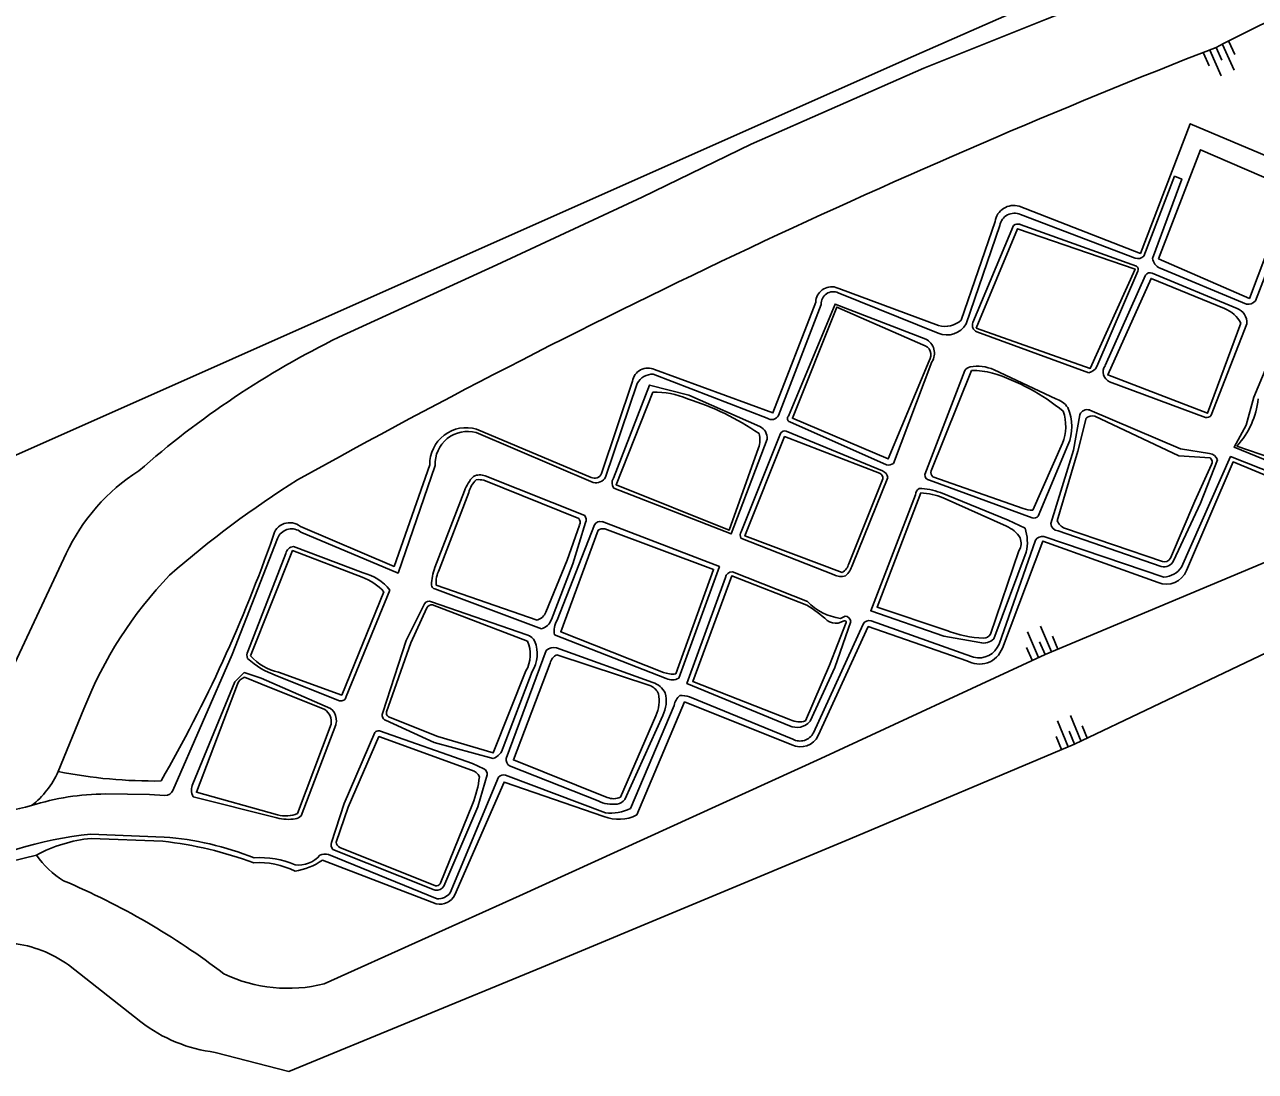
# Model space of a CAD drawing. Extents: x 124000 to 129000, y 395500 to 397503.
# Drawn here: x 125017.8 to 125105.5, y 396990.3 to 397064.9 of the extents above; entities that cross this region are included whole.
import ezdxf

# ---------------------------------------------------------------- set-up
doc = ezdxf.new("R2010")
doc.units = 0
for name, color, linetype in [('gg-afsc-draadraster', 7, 'Continuous'), ('gg-knt-BGT kruinlijn', 7, 'Continuous'), ('gg-knt-bovenkant onderkant talud', 7, 'Continuous'), ('gg-kntw-bovenkant insteek waterloop', 7, 'Continuous'), ('gg-kntw-waterlijn', 7, 'Continuous'), ('gt-grn-vlakafsluiter', 7, 'Continuous'), ('gt-symb-talud symbool', 7, 'Continuous')]:
    doc.layers.add(name, color=color, linetype=linetype)

# ---------------------------------------------------------------- blocks, each defined once
blk = doc.blocks.new('gt0-TALUD_1')
at = {"layer": 'gt-symb-talud symbool'}
for p, q in [((-1, -1), (-1, 0)), ((-0.5, -2), (-0.5, 0)), ((0, -1), (0, 0)), ((0.5, -2), (0.5, 0)), ((1, -1), (1, 0))]:
    blk.add_line(p, q, dxfattribs=at)

msp = doc.modelspace()

# ---------------------------------------------------------------- linework, layer by layer
at = {"layer": 'gg-afsc-draadraster'}
msp.add_lwpolyline([(125001.498, 397027.244), (125048.047, 397047.922), (125081.144, 397062.621), (125127.82, 397083.164), (125193.605, 397112.432), (125248.59, 397136.723), (125277.019, 397149.034), (125289.918, 397131.006), (125310.896, 397100.945)], dxfattribs=at)
at = {"layer": 'gg-knt-BGT kruinlijn'}
for p, q in [((125020.771, 397027.176), (125016.744, 397018.619)), ((125026.08, 396993.806), (125020.928, 396997.861))]:
    msp.add_line(p, q, dxfattribs=at)
for points in [[(125127.609, 397080.17), (125117.105, 397076.426), (125109.422, 397073.673), (125098.448, 397068.389), (125090.539, 397065.25), (125081.876, 397061.776), (125069.587, 397056.364), (125061.797, 397052.576), (125051.456, 397047.768), (125040.188, 397042.596)], [(125146.166, 397038.168), (125124.655, 397028.788), (125109.361, 397021.577), (125092.623, 397013.595), (125076.618, 397006.857), (125054.636, 396997.691), (125036.624, 396990.277), (125031.387, 396991.633)]]:
    msp.add_lwpolyline(points, dxfattribs=at)
for centre, radius, start, end in [((125068.742, 396984.462), 64.768, 116.15935, 131.37094), ((125033.331, 397021.375), 13.835, 122.31572, 155.20923), ((125015.904, 396990.839), 8.635, 54.41894, 83.12164), ((125032.674, 397002.344), 10.788, 232.31882, 263.14699)]:
    msp.add_arc(centre, radius, start, end, dxfattribs=at)
at = {"layer": 'gg-knt-bovenkant onderkant talud'}
msp.add_line((125020.192, 397011.65), (125022.027, 397016.127), dxfattribs=at)
msp.add_lwpolyline([(125137.043, 397039.723), (125123.446, 397033.861), (125107.472, 397027.083), (125090.517, 397019.977), (125074.532, 397012.578), (125053.06, 397002.799), (125039.144, 396996.515)], dxfattribs=at)
for centre, radius, start, end in [((125146.273, 396980.469), 93.552, 106.29724, 117.7545), ((125297.36, 396564.985), 534.944, 111.33829, 119.09263), ((125074.777, 396972.572), 70.651, 122.07621, 131.31099), ((125049.259, 397005.358), 29.284, 136.15959, 158.42233), ((125024.034, 397009.45), 6.57, 214.85253, 238.19602), ((125000.298, 396955.778), 52.188, 52.58558, 67.13987), ((125036.566, 397006.779), 10.583, 244.47611, 284.09953)]:
    msp.add_arc(centre, radius, start, end, dxfattribs=at)
at = {"layer": 'gg-kntw-bovenkant insteek waterloop'}
for p, q in [((125086.953, 397050.853), (125084.549, 397043.808)), ((125082.412, 397033.075), (125085.265, 397040.219)), ((125061.117, 397039.459), (125058.921, 397032.884)), ((125058.163, 397032.609), (125050.009, 397036.053)), ((125091.769, 397035.043), (125089.645, 397030.286)), ((125110.599, 397032.597), (125104.193, 397034.845)), ((125050.521, 397032.402), (125057.294, 397029.692)), ((125078.947, 397032.506), (125076.524, 397026.444)), ((125088.956, 397030.402), (125082.528, 397032.658)), ((125047.347, 397026.032), (125049.447, 397031.526)), ((125083.264, 397031.144), (125087.76, 397029.125)), ((125098.877, 397026.611), (125091.911, 397028.987)), ((125088.659, 397027.388), (125086.622, 397021.447)), ((125054.322, 397022.436), (125047.134, 397024.922)), ((125046.878, 397023.517), (125053.629, 397020.948)), ((125075.776, 397022.223), (125076.206, 397022.395)), ((125055.726, 397019.973), (125062.415, 397017.765)), ((125062.775, 397015.626), (125060.259, 397009.82)), ((125039.647, 397015.015), (125037.252, 397008.659)), ((125049.714, 397009.323), (125047.418, 397003.647)), ((125022.537, 397006.878), (125027.652, 397006.68)), ((125047.07, 397003.505), (125040.266, 397006.226)), ((125039.026, 397005.32), (125047.14, 397002.219))]:
    msp.add_line(p, q, dxfattribs=at)
for points in [[(125110.582, 397061.868), (125109.853, 397058.048), (125108.918, 397054.402), (125100.861, 397057.813), (125097.307, 397048.573), (125088.671, 397051.936)], [(125098.597, 397048.183), (125105.082, 397045.363), (125108.027, 397053.185), (125101.597, 397055.956), (125098.597, 397048.183)], [(125085.605, 397043.251), (125088.554, 397050.327), (125096.934, 397047.455), (125093.739, 397040.375), (125085.605, 397043.251)], [(125104.471, 397043.6), (125102.084, 397037.185), (125094.979, 397039.916), (125098.071, 397046.788), (125103.311, 397044.641)], [(125082.932, 397043.43), (125075.816, 397046.082), (125075.614, 397046.155)], [(125062.697, 397040.292), (125071.127, 397037.202), (125074.172, 397045.102)], [(125081.812, 397042.054), (125075.673, 397044.745), (125072.509, 397036.831), (125079.342, 397033.926), (125082.249, 397040.923)], [(125070.092, 397034.708), (125068.019, 397028.858), (125059.948, 397032.083), (125062.563, 397038.677)], [(125091.381, 397029.521), (125092.855, 397034.481), (125093.454, 397036.84)], [(125094.054, 397036.971), (125100.042, 397034.148), (125102.293, 397033.993)], [(125078.731, 397032.921), (125071.957, 397035.518), (125069.132, 397028.44), (125076.055, 397025.838)], [(125100.592, 397025.965), (125103.921, 397033.713), (125111.363, 397030.63)], [(125046.674, 397033.499), (125044.135, 397026.264), (125037.452, 397029.101)], [(125099.45, 397026.844), (125101.202, 397030.905), (125102.381, 397033.531)], [(125081.66, 397031.505), (125078.547, 397023.362), (125083.509, 397021.692)], [(125054.946, 397023.011), (125056.465, 397026.707), (125057.347, 397029.217)], [(125063.322, 397018.716), (125056.007, 397021.607), (125058.67, 397028.846)], [(125059.14, 397028.947), (125066.903, 397026.054), (125064.21, 397018.607)], [(125098.571, 397025.117), (125090.352, 397028.068), (125087.477, 397020.439)], [(125033.91, 397019.885), (125036.893, 397027.392), (125041.852, 397025.498)], [(125073.537, 397023.513), (125068.193, 397025.585), (125065.416, 397018.067), (125072.38, 397015.33)], [(125043.401, 397024.464), (125040.404, 397017.1), (125035.885, 397018.72)], [(125043.598, 397015.908), (125045.314, 397020.825), (125046.455, 397023.308)], [(125073.446, 397015.254), (125075.154, 397019.216), (125076.35, 397022.272)], [(125074.357, 397014.209), (125077.92, 397021.977), (125084.942, 397019.547)], [(125053.523, 397018.816), (125051.198, 397012.974), (125047.258, 397014.137), (125043.734, 397015.552)], [(125055.247, 397019.376), (125052.639, 397012.476), (125059.313, 397009.802)], [(125032.977, 397017.864), (125030.04, 397010.165), (125035.829, 397008.551)], [(125039.192, 397016.07), (125034.631, 397017.906), (125033.461, 397018.365)], [(125061.428, 397008.55), (125064.833, 397016.611), (125072.471, 397013.539)], [(125049.654, 397011.735), (125043.046, 397014.133), (125040.85, 397009.119), (125039.998, 397006.621)], [(125048.451, 397002.866), (125051.973, 397010.894), (125059.088, 397008.436)]]:
    msp.add_lwpolyline(points, dxfattribs=at)
for centre, radius, start, end in [((125088.291, 397050.634), 1.356, 73.73798, 170.71539), ((125075.324, 397045.039), 1.153, 75.41071, 176.86581), ((125102.487, 397042.556), 2.242, 27.75271, 68.43681), ((125083.378, 397045.168), 1.795, 255.59994, 310.71515), ((125081.672, 397041.35), 0.718, 323.50569, 78.74575), ((125062.22, 397039.283), 1.117, 64.68313, 170.91462), ((125085.461, 397035.206), 5.017, 74.87395, 92.23679), ((125082.211, 397025.583), 15.167, 50.69272, 72.507), ((125062.828, 397033.278), 5.405, 65.73628, 92.80741), ((125059.551, 397020.41), 18.626, 55.35218, 72.83065), ((125099.83, 397038.83), 5.909, 317.59504, 353.87278), ((125088.588, 397036.251), 3.403, 339.19971, 18.28331), ((125093.881, 397036.323), 0.67, 75.05593, 129.57667), ((125049.284, 397033.545), 2.61, 73.87115, 181.01986), ((125068.65, 397035.289), 1.554, 338.04558, 16.5921), ((125102.043, 397033.706), 0.38, 332.59963, 48.96896), ((125058.403, 397033.13), 0.574, 245.27628, 334.60494), ((125078.555, 397032.566), 0.397, 351.37228, 63.62005), ((125082.76, 397032.947), 0.371, 159.80519, 231.28555), ((125051.441, 397030.977), 2.068, 134.71408, 164.61072), ((125050.107, 397030.681), 1.77, 76.47077, 93.91333), ((125081.403, 397026.621), 4.891, 67.63934, 86.99309), ((125089.503, 397031.546), 1.268, 244.44922, 276.4374), ((125036.685, 397028.194), 1.188, 49.76837, 169.29136), ((125056.883, 397029.406), 0.501, 337.89404, 34.8393), ((125092.264, 397029.867), 0.949, 201.42154, 248.14767), ((124936.63, 397063.164), 104.816, 330.13791, 340.63849), ((125059.029, 397028.32), 0.636, 79.93347, 124.32264), ((125086.984, 397027.201), 2.074, 32.11299, 68.03501), ((125087.752, 397027.931), 1.057, 329.08914, 20.67993), ((125099.022, 397027.076), 0.487, 252.72073, 331.53571), ((125049.101, 397025.12), 1.977, 152.52785, 185.74705), ((125075.64, 397026.643), 0.906, 297.23766, 347.2878), ((125099.157, 397026.553), 1.551, 247.79997, 337.72531), ((125040.504, 397021.801), 3.935, 42.58697, 69.96463), ((125046.809, 397023.124), 0.399, 80.07842, 152.50859), ((125067.963, 397014.645), 10.474, 47.89451, 57.84866), ((125054.006, 397023.405), 1.019, 288.05833, 337.26122), ((125075.65, 397023.419), 1.203, 236.51251, 276.03016), ((125076.233, 397022.281), 0.118, 355.84291, 103.15139), ((125086.573, 397029.786), 8.654, 249.26644, 267.17964), ((125086.133, 397021.686), 0.544, 271.46092, 333.94855), ((125051.52, 397019.984), 2.319, 329.74937, 24.55799), ((125036.708, 397022.371), 3.743, 221.6279, 257.30165), ((125056.122, 397019.164), 0.901, 116.11406, 166.40265), ((125085.835, 397021.058), 1.755, 239.41912, 339.35214), ((125063.976, 397020.37), 1.778, 248.43429, 277.56986), ((125033.7, 397017.649), 0.755, 108.50092, 163.47661), ((125061.904, 397016.705), 1.177, 24.23402, 64.25696), ((125060.496, 397016.715), 2.526, 334.46622, 10.79644), ((125038.551, 397015.168), 1.107, 352.06988, 54.58922), ((125043.862, 397015.805), 0.284, 158.71043, 243.10553), ((125073.015, 397016.721), 1.529, 245.46943, 286.37462), ((125073.072, 397014.837), 1.431, 245.16527, 333.94981), ((125049.483, 397010.954), 0.799, 24.06169, 77.65034), ((125014.426, 397014.193), 6.302, 307.90071, 336.20256), ((125027.02, 397045.658), 34.687, 258.64685, 270.84038), ((125042.861, 397012.112), 7.399, 337.85076, 353.54006), ((125059.765, 397010.904), 1.191, 247.68303, 294.4971), ((125036.376, 397010.77), 2.286, 256.14813, 292.53227), ((125060.131, 397011.094), 2.855, 248.56934, 297.00892), ((125023.521, 396996.63), 10.296, 95.48693, 118.28376), ((125024.627, 396979.574), 27.275, 69.62, 83.6317), ((125040.517, 397006.685), 0.523, 186.98454, 241.32775), ((125034.517, 396999.527), 5.628, 63.0158, 93.99804), ((125036.191, 397009.597), 5.131, 279.8693, 303.53126), ((125047.137, 397003.837), 0.339, 258.54146, 325.85398), ((125047.412, 397003.319), 1.133, 256.10515, 336.42904)]:
    msp.add_arc(centre, radius, start, end, dxfattribs=at)
at = {"layer": 'gg-kntw-waterlijn'}
for p, q in [((125096.94, 397048.223), (125088.771, 397051.349)), ((125087.286, 397050.563), (125084.905, 397043.546)), ((125085.373, 397043.65), (125088.273, 397050.568)), ((125088.745, 397050.645), (125097.034, 397047.673)), ((125097.14, 397047.298), (125094.206, 397040.512)), ((125094.791, 397040.573), (125097.664, 397047.033)), ((125098.156, 397047.175), (125104.197, 397044.649)), ((125104.866, 397044.954), (125098.717, 397047.531)), ((125082.894, 397042.882), (125075.786, 397045.767)), ((125074.563, 397044.939), (125071.516, 397037.027)), ((125104.892, 397043.561), (125102.353, 397037.044)), ((125093.634, 397040.065), (125085.652, 397042.975)), ((125082.451, 397040.845), (125079.718, 397033.611)), ((125070.716, 397036.838), (125062.6, 397039.97)), ((125081.946, 397032.827), (125084.805, 397040.238)), ((125086.88, 397040.278), (125091.278, 397038.209)), ((125061.45, 397039.308), (125059.206, 397032.626)), ((125101.95, 397036.869), (125095.118, 397039.431)), ((125079.223, 397033.497), (125072.32, 397036.565)), ((125058.321, 397032.257), (125049.983, 397035.807)), ((125068.867, 397028.737), (125071.676, 397035.742)), ((125072.071, 397035.907), (125078.938, 397033.07)), ((125092.152, 397034.903), (125090.03, 397029.848)), ((125050.619, 397032.716), (125057.713, 397029.896)), ((125079.309, 397032.594), (125076.786, 397026.382)), ((125089.609, 397029.724), (125082.287, 397032.416)), ((125047.033, 397026.177), (125049.142, 397031.644)), ((125055.749, 397022.442), (125058.403, 397029.233)), ((125098.992, 397025.5), (125090.441, 397028.387)), ((125036.971, 397027.686), (125041.924, 397025.804)), ((125075.482, 397025.67), (125068.841, 397028.285)), ((125089.843, 397028.141), (125087.241, 397020.734)), ((125033.707, 397020.212), (125036.417, 397027.184)), ((125089.18, 397027.28), (125086.858, 397021.113)), ((125068.24, 397025.871), (125073.597, 397023.77)), ((125043.838, 397024.583), (125040.712, 397016.991)), ((125054.627, 397021.809), (125047.034, 397024.672)), ((125046.794, 397023.739), (125053.601, 397021.384)), ((125075.935, 397022.564), (125076.274, 397022.72)), ((125063.525, 397018.276), (125055.568, 397021.384)), ((125077.551, 397022.156), (125074.009, 397014.398)), ((125055.693, 397020.46), (125062.565, 397018.001)), ((125052.124, 397012.577), (125054.977, 397020.283)), ((125053.976, 397018.782), (125051.903, 397013.37)), ((125040.244, 397016.697), (125035.709, 397018.503)), ((125072.543, 397013.953), (125065.174, 397016.963)), ((125064.093, 397016.365), (125060.98, 397009.018)), ((125063.269, 397015.648), (125060.575, 397009.655)), ((125058.666, 397009.552), (125052.357, 397012.058)), ((125051.581, 397011.245), (125048.125, 397002.995)), ((125059.189, 397008.71), (125052.062, 397011.387)), ((125035.772, 397008.347), (125029.805, 397009.85)), ((125027.745, 397006.979), (125022.504, 397007.189)), ((125047.197, 397002.572), (125039.459, 397005.731))]:
    msp.add_line(p, q, dxfattribs=at)
for points in [[(125110.379, 397057.971), (125108.565, 397053.059), (125105.505, 397045.182)], [(125098.178, 397048.219), (125100.254, 397053.873), (125099.75, 397054.072), (125097.555, 397048.378)], [(125072.229, 397036.979), (125075.559, 397044.965), (125082.024, 397042.467)], [(125110.272, 397032.205), (125103.982, 397034.772), (125104.849, 397036.328), (125105.386, 397038.327), (125107.362, 397043.037), (125107.879, 397042.957), (125115.798, 397040.129), (125113.428, 397033.797)], [(125059.754, 397032.55), (125062.339, 397039.189), (125065.132, 397038.47), (125070.192, 397036.237)], [(125093.71, 397037.413), (125100.172, 397034.64), (125102.228, 397034.315)], [(125090.922, 397029.318), (125092.554, 397034.553), (125092.985, 397037.077)], [(125059.788, 397031.836), (125068.159, 397028.579), (125070.713, 397035.343)], [(125099.668, 397026.659), (125101.593, 397030.763), (125102.817, 397033.859)], [(125111.466, 397031.027), (125103.736, 397034.093), (125100.241, 397026.21)], [(125047.056, 397033.459), (125044.416, 397025.785), (125037.482, 397028.717)], [(125081.276, 397031.376), (125078.1, 397023.104), (125083.301, 397021.283), (125085.878, 397020.849)], [(125083.069, 397031.526), (125087.888, 397029.572), (125089.095, 397028.991)], [(125055.341, 397022.474), (125056.878, 397026.438), (125057.771, 397029.396)], [(125058.949, 397029.455), (125067.313, 397026.256), (125064.414, 397018.306)], [(125035.891, 397028.39), (125035.83, 397028.252), (125032.589, 397019.981), (125028.375, 397010.305)], [(125091.44, 397028.796), (125098.787, 397026.27), (125098.815, 397026.262)], [(125067.74, 397025.474), (125064.997, 397017.917), (125072.297, 397014.911)], [(125043.327, 397015.862), (125044.991, 397020.977), (125046.296, 397023.599)], [(125073.769, 397015.227), (125075.544, 397019.066), (125076.666, 397022.334)], [(125085.429, 397019.789), (125085.264, 397019.841), (125078.119, 397022.392)], [(125029.782, 397010.773), (125032.779, 397018.039), (125033.437, 397018.698), (125034.662, 397018.306), (125039.606, 397016.134), (125039.757, 397015.991), (125039.877, 397015.822), (125039.963, 397015.633), (125040.012, 397015.43), (125040.02, 397015.222), (125039.989, 397015.017), (125039.977, 397014.972), (125037.508, 397008.498)], [(125051.185, 397012.568), (125046.987, 397013.726), (125043.519, 397015.297)], [(125042.767, 397014.435), (125040.572, 397009.369), (125039.66, 397006.601)], [(125043.08, 397014.546), (125049.724, 397012.221), (125050.533, 397011.845)], [(125047.668, 397003.483), (125050.09, 397009.136), (125050.754, 397011.403)], [(125027.806, 397009.941), (125026.703, 397010), (125023.561, 397010.05)], [(125039.763, 397006.101), (125046.987, 397003.218), (125047.059, 397003.194)]]:
    msp.add_lwpolyline(points, dxfattribs=at)
for centre, radius, start, end in [((125088.34, 397050.367), 1.072, 66.30507, 169.47883), ((125088.59, 397050.112), 0.556, 73.773, 124.75772), ((125097.111, 397048.844), 0.644, 254.62441, 313.66718), ((125096.806, 397047.406), 0.351, 342.05466, 49.513), ((125099.007, 397048.313), 0.834, 186.4851, 249.66735), ((125098.01, 397046.757), 0.443, 70.7456, 141.45257), ((125075.428, 397044.979), 0.865, 65.53423, 182.66364), ((125104.969, 397045.674), 0.727, 261.82643, 317.44713), ((125103.832, 397043.65), 1.064, 355.21072, 69.92908), ((125083.508, 397044.4), 1.637, 247.97808, 328.56671), ((125085.876, 397043.463), 0.536, 159.55298, 245.36089), ((125081.491, 397041.46), 1.14, 327.3672, 62.13036), ((125062.588, 397038.66), 1.31, 89.49341, 150.36054), ((125085.367, 397039.82), 0.701, 106.09011, 143.34876), ((125085.677, 397037.611), 2.926, 65.72475, 99.91782), ((125093.476, 397040.856), 0.807, 281.26748, 334.74553), ((125095.41, 397040.132), 0.76, 144.56747, 247.38957), ((125090.817, 397036.659), 1.617, 35.10979, 73.43849), ((125089.016, 397036.232), 3.406, 337.03039, 23.48155), ((125093.534, 397036.844), 0.596, 72.77633, 156.95424), ((125069.805, 397035.412), 0.911, 355.62664, 64.8384), ((125071.037, 397037.269), 0.537, 233.35346, 333.23134), ((125072.417, 397036.803), 0.257, 136.87457, 247.91915), ((125101.997, 397037.311), 0.445, 263.87553, 323.06961), ((125049.376, 397033.566), 2.322, 74.83567, 182.63657), ((125071.975, 397035.581), 0.34, 73.62685, 151.71584), ((125079.346, 397034.096), 0.612, 258.44345, 307.49506), ((125102.143, 397033.597), 0.723, 21.25484, 83.25155), ((125050.24, 397031.789), 1.001, 67.73867, 116.55477), ((125078.702, 397032.503), 0.614, 8.50382, 67.36272), ((125082.328, 397032.797), 0.383, 175.49577, 263.86811), ((125051.776, 397030.723), 2.79, 135.3137, 160.72502), ((125058.523, 397033.017), 0.787, 255.08666, 330.18065), ((125060.3, 397032.218), 0.639, 148.72814, 216.72449), ((125081.875, 397031.311), 0.602, 123.88443, 173.80145), ((125081.556, 397027.653), 4.158, 68.66073, 90.23565), ((125057.336, 397029.599), 0.48, 335.01406, 38.21941), ((125058.817, 397028.997), 0.476, 73.89296, 150.35971), ((125089.734, 397030.075), 0.373, 250.3554, 322.46789), ((125091.484, 397029.358), 0.564, 184.05213, 265.50714), ((125036.826, 397027.877), 1.066, 52.00025, 151.2284), ((125069.3, 397028.485), 0.501, 149.83439, 203.58131), ((125085.996, 397027.979), 3.26, 347.61189, 18.07617), ((125090.329, 397027.809), 0.589, 79.03635, 145.68536), ((125037.033, 397027.061), 0.629, 95.6881, 168.67369), ((125099, 397026.98), 0.741, 255.5461, 334.36996), ((125041.099, 397022.4), 3.503, 38.55703, 76.37284), ((125051.588, 397024.621), 4.814, 161.13631, 176.20823), ((125068.206, 397025.4), 0.472, 85.86716, 171.03199), ((125075.373, 397026.728), 1.455, 309.32578, 346.22815), ((125098.873, 397027.163), 1.667, 274.0873, 325.14524), ((125047.073, 397024.958), 0.288, 183.72463, 262.27961), ((125075.965, 397026.569), 1.021, 241.746, 288.83171), ((125046.615, 397023.419), 0.366, 60.80389, 150.60006), ((125076.432, 397026.396), 3.864, 222.81367, 262.61465), ((125054.29, 397022.886), 1.129, 287.35985, 338.57008), ((125057.052, 397021.675), 1.512, 149.49885, 191.08508), ((125076.264, 397022.318), 0.402, 2.24992, 88.6338), ((125077.983, 397021.917), 0.494, 74.06465, 151.06043), ((125053.36, 397020.514), 0.902, 26.00152, 74.50609), ((125051.883, 397020.047), 2.445, 328.85702, 20.67159), ((125055.507, 397019.677), 0.805, 76.60425, 131.16678), ((125085.803, 397021.282), 1.539, 255.9388, 339.14737), ((125086.161, 397021.748), 0.943, 252.51264, 317.64111), ((125034.208, 397019.946), 0.567, 152.05393, 205.47487), ((125037.515, 397023.824), 5.619, 227.18678, 251.25476), ((125062.128, 397016.584), 1.483, 26.81172, 72.84323), ((125063.942, 397019.108), 0.931, 243.39165, 300.47387), ((125040.356, 397017.038), 0.359, 251.80071, 352.47379), ((125061.329, 397016.681), 2.198, 331.97069, 15.0904), ((125065.334, 397016.122), 1.265, 132.05617, 168.91613), ((125064.616, 397015.507), 1.559, 69.02123, 94.74192), ((125043.695, 397015.672), 0.414, 152.66377, 244.87412), ((125072.83, 397016.017), 1.227, 244.28866, 319.94338), ((125043.015, 397014.233), 0.32, 78.22832, 140.82401), ((125073.061, 397014.883), 1.064, 240.85825, 332.91278), ((125050.797, 397013.638), 1.138, 289.92941, 346.39684), ((125052.637, 397012.496), 0.52, 170.99805, 237.35641), ((125050.314, 397011.459), 0.444, 352.73487, 60.39523), ((125051.933, 397010.937), 0.468, 74.05307, 138.84206), ((125023.654, 396992.351), 17.699, 90.30194, 107.61871), ((125027.785, 397010.6), 0.66, 271.81815, 333.39747), ((125030.826, 397010.337), 1.131, 157.33676, 205.51813), ((125013.87, 397025.474), 16.846, 261.52118, 285.23605), ((125059.738, 397011.819), 2.508, 244.70019, 276.58033), ((125059.819, 397010.3), 0.994, 281.95317, 319.51365), ((125036.585, 397011.324), 3.086, 254.72357, 279.46942), ((125036.939, 397009.076), 0.811, 280.91236, 314.51364), ((125059.588, 397011.751), 3.067, 262.52605, 296.98948), ((125025.848, 396977.164), 30.211, 96.35441, 116.75168), ((125026.108, 396985.232), 21.809, 68.32864, 85.69647), ((125040.246, 397006.461), 0.602, 166.5577, 216.7225), ((125037.309, 397007.025), 2.041, 263.31419, 318.7305), ((125039.215, 397004.948), 0.82, 72.68827, 116.96216), ((125034.56, 396999.112), 6.399, 66.89366, 93.56264), ((125047.178, 397003.73), 0.549, 257.51542, 333.25779), ((125047.255, 397003.674), 1.103, 266.97305, 322.03575)]:
    msp.add_arc(centre, radius, start, end, dxfattribs=at)
at = {"layer": 'gt-grn-vlakafsluiter'}
msp.add_line((125018.643, 397005.696), (125012.249, 397004.141), dxfattribs=at)

# ---------------------------------------------------------------- block references
at = {"layer": 'gt-symb-talud symbool'}
for p, xscale, yscale, rotation in [((125102.708, 397063.258), 0.9994208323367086, 0.9994208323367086, 24.282638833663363), ((125090.517, 397019.977), 1.0001664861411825, 1.0001664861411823, -156.61335784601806), ((125092.623, 397013.595), 1.0000124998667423, 1.0000124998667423, -157.66661156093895)]:
    msp.add_blockref('gt0-TALUD_1', p, dxfattribs=dict(at, xscale=xscale, yscale=yscale, rotation=rotation))

doc.saveas('drawing.dxf')
